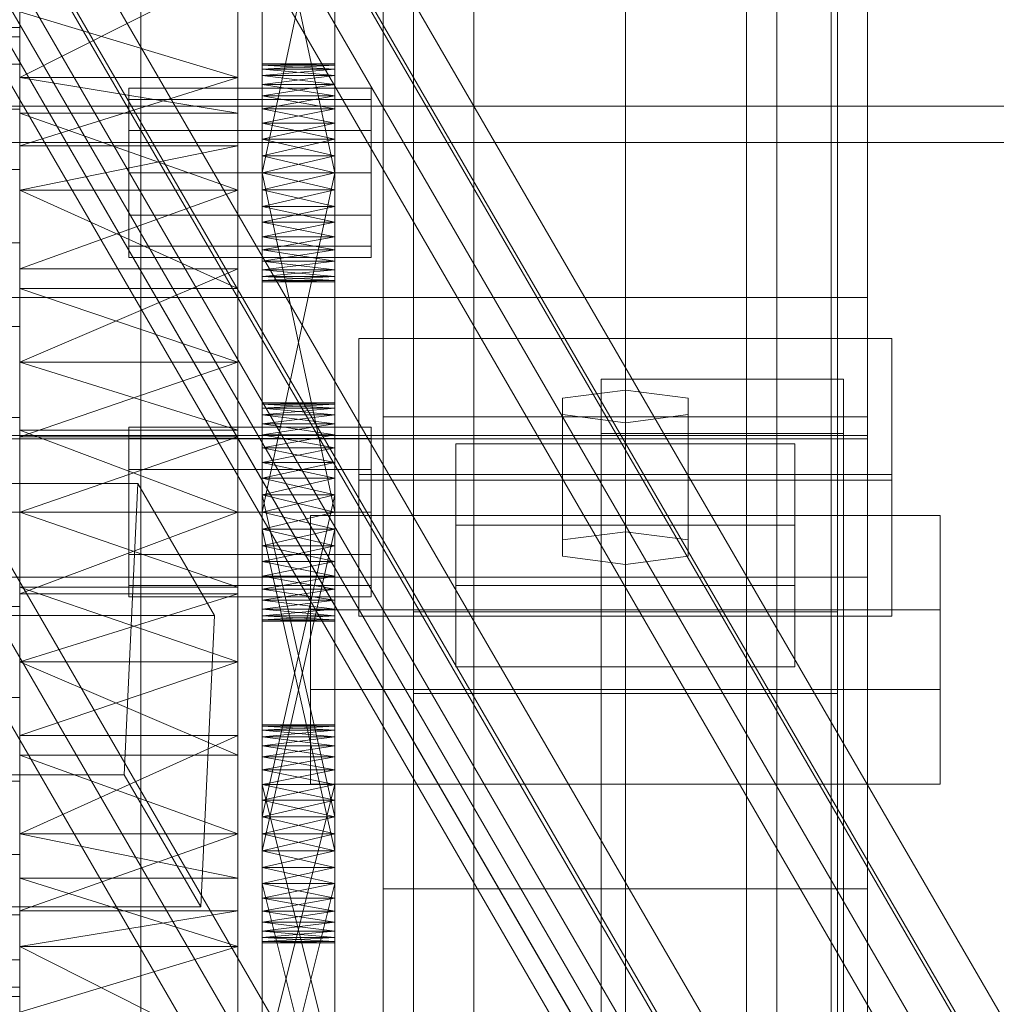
# Model space of a CAD drawing. Header units: millimetres. Extents: x -2233 to 61924, y -68080 to 6847.
# Tile 331 of 656: x 1430 to 1511, y -34674 to -34593. Entities that reach past the tile are written whole.
import ezdxf

# ---------------------------------------------------------------- set-up
doc = ezdxf.new("R2010")
doc.units = ezdxf.units.MM
for name, color, linetype, lineweight in [('COTAS_P', 1, 'Continuous', 0), ('frontal_C03', 7, 'Continuous', 0), ('frontal_C10', 7, 'Continuous', 0), ('frontal_secador', 7, 'Continuous', 0)]:
    doc.layers.add(name, color=color, linetype=linetype, lineweight=lineweight)
doc.dimstyles.new('R19_100', dxfattribs={"dimtxt": 250, "dimasz": 150, "dimexe": 150, "dimexo": 80, "dimgap": 100, "dimtad": 1, "dimtih": 1, "dimtoh": 1, "dimdsep": 46, "dimcen": 0.09, "dimadec": 0, "dimazin": 0, "dimtfac": 1, "dimtdec": 4, "dimtofl": 0, "dimtmove": 0, "dimatfit": 3, "dimfxl": 1, "dimtolj": 1, "dimtzin": 0, "dimarcsym": 0})

# ---------------------------------------------------------------- blocks, each defined once
blk = doc.blocks.new('DIM_R27_48')
at = {"layer": 'COTAS_P'}
for p, q in [((-1750, -34600), (-1600, -34555)), ((2600, -34600), (2450, -34555)), ((-1750, -35500), (-1750, -34600)), ((-1750, -34600), (2600, -34600)), ((-1750, -34600), (-1600, -34645)), ((2600, -34600), (2450, -34645)), ((2600, -35500), (2600, -34600))]:
    blk.add_line(p, q, dxfattribs=at)
blk.add_text('4350 P', height=250, dxfattribs=at).set_placement((425, -34500))
blk = doc.blocks.new('DIM_R27_50')
at = {"layer": 'COTAS_P'}
for p, q in [((1705.784, -34504.945), (1551.897, -34475.895)), ((-194.216, -34704.945), (1705.784, -34504.945)), ((1705.784, -34504.945), (1561.319, -34565.401)), ((1800, -35400), (1705.784, -34504.945)), ((-194.216, -34704.945), (-49.751, -34644.49)), ((-100, -35600), (-194.216, -34704.945)), ((-194.216, -34704.945), (-40.33, -34733.995))]:
    blk.add_line(p, q, dxfattribs=at)
blk.add_text('1910.5 P', height=250, rotation=6.00901, dxfattribs=at).set_placement((745.315, -34505.495))

msp = doc.modelspace()

# ---------------------------------------------------------------- linework, layer by layer
at = {"layer": 'frontal_C03'}
for p, q in [((1500, -32314.944), (1500, -34875.113)), ((1500, -34879.011), (1500, -32318.841)), ((1490, -35975), (1490, -32996.942)), ((1497, -35975), (1497, -32996.942)), ((1490, -35975), (1490, -33266.434)), ((1497, -35975), (1497, -33266.434)), ((1490, -35975), (1490, -33805.417)), ((1497, -35975), (1497, -33805.417)), ((1460, -34625.634), (1460, -34356.142)), ((1500, -34356.142), (1500, -34625.634)), ((1467.5, -34957.413), (1467.5, -34362.453)), ((1492.5, -34362.453), (1492.5, -34957.413)), ((1462.5, -34697.731), (1462.5, -34372.263)), ((1497.5, -34372.263), (1497.5, -34697.731)), ((1462.5, -34704.469), (1462.5, -34379)), ((1497.5, -34704.469), (1497.5, -34379)), ((1467.5, -34983.77), (1467.5, -34388.81)), ((1492.5, -34983.77), (1492.5, -34388.81)), ((1460, -34664.612), (1460, -34395.121)), ((1500, -34664.612), (1500, -34395.121)), ((1460, -34676.738), (1460, -34407.247)), ((1500, -34407.247), (1500, -34676.738)), ((1490, -35975), (1490, -34411.773)), ((1497, -35975), (1497, -34411.773)), ((1460, -34725.461), (1460, -34455.97)), ((1500, -34725.461), (1500, -34455.97)), ((1440, -34813.291), (1440, -34466.384)), ((1480, -34466.384), (1480, -34813.291)), ((1440, -34475.367), (1440, -34822.274)), ((1480, -34822.274), (1480, -34475.367)), ((-1500, -34615.78), (1500, -34615.78)), ((1500, -34615.78), (1500, -34627.188)), ((1500, -34615.78), (1500, -34627.473)), ((1458, -34630.396), (1458, -34619.168)), ((1458, -34619.168), (1502, -34619.168)), ((1458, -34630.861), (1458, -34619.168)), ((1502, -34619.168), (1502, -34630.396)), ((1502, -34619.168), (1502, -34630.861)), ((1478, -34627.028), (1478, -34622.536)), ((1478, -34622.536), (1498, -34622.536)), ((1478, -34683.342), (1478, -34622.536)), ((1498, -34622.536), (1498, -34627.028)), ((1498, -34622.536), (1498, -34683.342)), ((1480, -34623.435), (1474.804, -34624.108)), ((1474.804, -34624.108), (1474.804, -34625.456)), ((1474.804, -34635.802), (1474.804, -34624.108)), ((1485.196, -34624.108), (1480, -34623.435)), ((1480, -34635.128), (1480, -34623.435)), ((1485.196, -34625.456), (1485.196, -34624.108)), ((1485.196, -34635.802), (1485.196, -34624.108)), ((1500, -34625.634), (1460, -34625.634)), ((1460, -34625.634), (1460, -34664.612)), ((1460, -34895.125), (1460, -34625.634)), ((1474.804, -34625.456), (1480, -34626.129)), ((1474.804, -34637.149), (1474.804, -34625.456)), ((1480, -34626.129), (1485.196, -34625.456)), ((1485.196, -34637.149), (1485.196, -34625.456)), ((1500, -34664.612), (1500, -34625.634)), ((1500, -34625.634), (1500, -34895.125)), ((1480, -34626.129), (1480, -34637.823)), ((1500, -34627.188), (-1500, -34627.188)), ((1498, -34627.028), (1478, -34627.028)), ((1478, -34627.028), (1478, -34687.834)), ((1498, -34687.834), (1498, -34627.028)), ((1500, -34638.882), (1500, -34627.188)), ((1500, -34627.473), (-1500, -34627.473)), ((1466, -34634.597), (1466, -34627.86)), ((1466, -34627.86), (1494, -34627.86)), ((1466, -34639.554), (1466, -34627.86)), ((1494, -34627.86), (1494, -34634.597)), ((1494, -34627.86), (1494, -34639.554)), ((1500, -34638.882), (1500, -34627.473)), ((1502, -34630.396), (1458, -34630.396)), ((1458, -34630.396), (1458, -34642.09)), ((1502, -34642.09), (1502, -34630.396)), ((1502, -34630.861), (1458, -34630.861)), ((1458, -34630.861), (1458, -34642.09)), ((1502, -34642.09), (1502, -34630.861)), ((1454, -34648.16), (1454, -34633.787)), ((1454, -34633.787), (1506, -34633.787)), ((1454, -34641.583), (1454, -34633.787)), ((1506, -34633.787), (1506, -34648.16)), ((1506, -34633.787), (1506, -34641.583)), ((1494, -34634.597), (1466, -34634.597)), ((1466, -34634.597), (1466, -34646.291)), ((1494, -34646.291), (1494, -34634.597)), ((1474.804, -34635.802), (1480, -34635.128)), ((1480, -34635.128), (1485.196, -34635.802)), ((1474.804, -34637.149), (1474.804, -34635.802)), ((1485.196, -34635.802), (1485.196, -34637.149)), ((1480, -34637.823), (1474.804, -34637.149)), ((1485.196, -34637.149), (1480, -34637.823)), ((-1500, -34638.882), (1500, -34638.882)), ((1494, -34639.554), (1466, -34639.554)), ((1466, -34639.554), (1466, -34646.291)), ((1494, -34646.291), (1494, -34639.554)), ((1506, -34641.583), (1454, -34641.583)), ((1454, -34641.583), (1454, -34655.955)), ((1462.5, -34648.492), (1462.5, -34641.754)), ((1462.5, -34641.754), (1497.5, -34641.754)), ((1462.5, -34967.223), (1462.5, -34641.754)), ((1497.5, -34641.754), (1497.5, -34648.492)), ((1497.5, -34641.754), (1497.5, -34967.223)), ((1506, -34655.955), (1506, -34641.583)), ((1458, -34642.09), (1502, -34642.09)), ((1466, -34646.291), (1494, -34646.291)), ((1506, -34648.16), (1454, -34648.16)), ((1454, -34648.16), (1454, -34655.955)), ((1497.5, -34648.492), (1462.5, -34648.492)), ((1462.5, -34973.96), (1462.5, -34648.492)), ((1497.5, -34973.96), (1497.5, -34648.492)), ((1506, -34655.955), (1506, -34648.16)), ((1454, -34655.955), (1506, -34655.955)), ((1460, -34664.612), (1500, -34664.612)), ((1460, -34934.104), (1460, -34664.612)), ((1500, -34934.104), (1500, -34664.612))]:
    msp.add_line(p, q, dxfattribs=at)
at = {"layer": 'frontal_C10'}
for p, q in [((663.367, -33231.698), (2094.387, -35698.973)), ((2097.346, -35698.973), (666.326, -33231.698)), ((2100.335, -35749.009), (650.335, -33249.009)), ((650.201, -33251.895), (2100.201, -35751.895)), ((2092.818, -35732.647), (661.798, -33265.371)), ((664.757, -33265.371), (2095.777, -35732.647)), ((2089.129, -35732.806), (661.272, -33270.984)), ((661.138, -33273.871), (2088.994, -35735.692)), ((685.579, -33294.38), (2157.723, -35832.559)), ((706.294, -33294.38), (2178.437, -35832.559)), ((2182.383, -35832.559), (710.239, -33294.38)), ((2157.454, -35838.331), (685.31, -33300.153)), ((709.97, -33300.153), (2182.114, -35838.331)), ((2177.9, -35928.768), (705.756, -33390.59)), ((2173.685, -35934.541), (701.541, -33396.363)), ((705.487, -33396.363), (2177.631, -35934.541)), ((1439.74, -34631.135), (995.863, -34631.135)), ((1438.62, -34655.187), (1439.74, -34631.135)), ((1446.067, -34642.043), (1439.74, -34631.135)), ((1002.19, -34642.043), (1446.067, -34642.043)), ((1446.067, -34642.043), (1444.946, -34666.095)), ((994.742, -34655.187), (1438.62, -34655.187)), ((1438.62, -34655.187), (1444.946, -34666.095)), ((1444.946, -34666.095), (1001.069, -34666.095))]:
    msp.add_line(p, q, dxfattribs=at)
at = {"layer": 'frontal_secador'}
for p, q in [((1430, -34563.11), (1430, -34597.635)), ((1430, -34563.11), (1430, -34645.858)), ((1448, -34597.635), (1448, -34563.11)), ((1448, -34645.858), (1448, -34563.11)), ((1450, -34608.281), (1450, -34569.481)), ((1456, -34569.481), (1456, -34608.281)), ((1450, -34571.136), (1450, -34608.281)), ((1456, -34608.281), (1456, -34571.136)), ((1450, -34608.281), (1450, -34573.414)), ((1456, -34573.414), (1456, -34608.281)), ((1450, -34605.5), (1450, -34576.092)), ((1450, -34608.281), (1450, -34576.092)), ((1456, -34576.092), (1456, -34605.5)), ((1456, -34576.092), (1456, -34608.281)), ((1430, -34577.639), (1430, -34597.635)), ((1430, -34621.142), (1430, -34577.639)), ((1430, -34669.365), (1430, -34577.639)), ((1430, -34577.639), (1430, -34645.858)), ((1430, -34711.527), (1430, -34577.639)), ((1448, -34597.635), (1448, -34577.639)), ((1448, -34577.639), (1448, -34621.142)), ((1448, -34577.639), (1448, -34669.365)), ((1448, -34645.858), (1448, -34577.639)), ((1448, -34577.639), (1448, -34711.527)), ((1450, -34577.5), (1450, -34605.5)), ((1456, -34605.5), (1450, -34577.5)), ((1456, -34577.5), (1450, -34605.5)), ((1456, -34605.5), (1456, -34577.5)), ((1430, -34597.635), (1430, -34582.194)), ((1448, -34582.194), (1448, -34597.635)), ((1430, -34588.565), (1430, -34597.635)), ((1448, -34588.565), (1430, -34597.635)), ((1448, -34597.635), (1448, -34588.565)), ((1430, -34597.635), (1430, -34592.223)), ((1448, -34597.635), (1430, -34592.223)), ((1448, -34592.223), (1448, -34597.635)), ((1430, -34593.5), (1325, -34593.5)), ((1430, -34594.269), (1430, -34593.5)), ((1430, -34594.269), (1325, -34594.269)), ((1430, -34596.545), (1430, -34594.269)), ((1450, -34596.611), (1450, -34596.5)), ((1456, -34596.611), (1450, -34596.5)), ((1456, -34596.5), (1450, -34596.5)), ((1456, -34596.5), (1450, -34596.611)), ((1456, -34596.611), (1456, -34596.5)), ((1430, -34596.545), (1325, -34596.545)), ((1430, -34600.241), (1430, -34596.545)), ((1450, -34596.611), (1450, -34597.481)), ((1450, -34596.941), (1450, -34596.611)), ((1450, -34596.611), (1450, -34599.136)), ((1456, -34596.941), (1450, -34596.611)), ((1456, -34596.611), (1450, -34596.611)), ((1456, -34596.611), (1450, -34596.941)), ((1450, -34597.481), (1450, -34596.941)), ((1456, -34597.481), (1450, -34596.941)), ((1456, -34596.941), (1450, -34596.941)), ((1456, -34596.941), (1450, -34597.481)), ((1456, -34597.481), (1456, -34596.611)), ((1456, -34596.611), (1456, -34596.941)), ((1456, -34599.136), (1456, -34596.611)), ((1456, -34596.941), (1456, -34597.481)), ((1430, -34597.635), (1430, -34615.058)), ((1430, -34600.589), (1430, -34597.635)), ((1430, -34597.635), (1430, -34621.142)), ((1430, -34597.635), (1430, -34603.268)), ((1430, -34597.635), (1430, -34645.858)), ((1448, -34600.589), (1430, -34597.635)), ((1448, -34597.635), (1430, -34597.635)), ((1448, -34597.635), (1430, -34603.268)), ((1448, -34615.058), (1448, -34597.635)), ((1448, -34597.635), (1448, -34600.589)), ((1448, -34621.142), (1448, -34597.635)), ((1448, -34603.268), (1448, -34597.635)), ((1448, -34645.858), (1448, -34597.635)), ((1450, -34597.481), (1450, -34599.136)), ((1450, -34598.219), (1450, -34597.481)), ((1450, -34601.414), (1450, -34597.481)), ((1450, -34636.281), (1450, -34597.481)), ((1456, -34598.219), (1450, -34597.481)), ((1456, -34597.481), (1450, -34597.481)), ((1456, -34597.481), (1450, -34598.219)), ((1456, -34599.136), (1456, -34597.481)), ((1456, -34597.481), (1456, -34598.219)), ((1456, -34597.481), (1456, -34601.414)), ((1456, -34597.481), (1456, -34636.281)), ((1439, -34599.438), (1439, -34598.5)), ((1459, -34598.5), (1439, -34598.5)), ((1450, -34599.136), (1450, -34598.219)), ((1456, -34599.136), (1450, -34598.219)), ((1456, -34598.219), (1450, -34598.219)), ((1456, -34598.219), (1450, -34599.136)), ((1456, -34598.219), (1456, -34599.136)), ((1459, -34599.438), (1459, -34598.5)), ((1439, -34602), (1439, -34599.438)), ((1459, -34599.438), (1439, -34599.438)), ((1450, -34599.136), (1450, -34601.414)), ((1450, -34600.21), (1450, -34599.136)), ((1450, -34599.136), (1450, -34604.092)), ((1450, -34599.136), (1450, -34636.281)), ((1456, -34600.21), (1450, -34599.136)), ((1456, -34599.136), (1450, -34599.136)), ((1456, -34599.136), (1450, -34600.21)), ((1456, -34601.414), (1456, -34599.136)), ((1456, -34599.136), (1456, -34600.21)), ((1456, -34604.092), (1456, -34599.136)), ((1456, -34636.281), (1456, -34599.136)), ((1459, -34602), (1459, -34599.438)), ((1430, -34600.241), (1325, -34600.241)), ((1400, -34600), (1790, -34600)), ((1430, -34605.216), (1430, -34600.241)), ((1450, -34601.414), (1450, -34600.21)), ((1456, -34601.414), (1450, -34600.21)), ((1456, -34600.21), (1450, -34600.21)), ((1456, -34600.21), (1450, -34601.414)), ((1456, -34600.21), (1456, -34601.414)), ((1430, -34600.589), (1430, -34615.058)), ((1430, -34606.925), (1430, -34600.589)), ((1448, -34606.925), (1430, -34600.589)), ((1448, -34600.589), (1430, -34600.589)), ((1448, -34615.058), (1448, -34600.589)), ((1448, -34600.589), (1448, -34606.925)), ((1439, -34605.5), (1439, -34602)), ((1459, -34602), (1439, -34602)), ((1450, -34601.414), (1450, -34604.092)), ((1450, -34602.719), (1450, -34601.414)), ((1450, -34636.281), (1450, -34601.414)), ((1456, -34602.719), (1450, -34601.414)), ((1456, -34601.414), (1450, -34601.414)), ((1456, -34601.414), (1450, -34602.719)), ((1456, -34604.092), (1456, -34601.414)), ((1456, -34601.414), (1456, -34602.719)), ((1456, -34601.414), (1456, -34636.281)), ((1459, -34605.5), (1459, -34602)), ((1400, -34603), (1790, -34603)), ((1450, -34604.092), (1450, -34602.719)), ((1456, -34604.092), (1450, -34602.719)), ((1456, -34602.719), (1450, -34602.719)), ((1456, -34602.719), (1450, -34604.092)), ((1456, -34602.719), (1456, -34604.092)), ((1430, -34613.424), (1430, -34603.268)), ((1430, -34603.268), (1430, -34606.925)), ((1430, -34621.142), (1430, -34603.268)), ((1448, -34603.268), (1430, -34603.268)), ((1448, -34603.268), (1430, -34606.925)), ((1448, -34603.268), (1448, -34613.424)), ((1448, -34606.925), (1448, -34603.268)), ((1448, -34603.268), (1448, -34621.142)), ((1450, -34633.5), (1450, -34604.092)), ((1450, -34604.092), (1450, -34605.5)), ((1450, -34636.281), (1450, -34604.092)), ((1456, -34605.5), (1450, -34604.092)), ((1456, -34604.092), (1450, -34604.092)), ((1456, -34604.092), (1450, -34605.5)), ((1456, -34604.092), (1456, -34633.5)), ((1456, -34605.5), (1456, -34604.092)), ((1456, -34604.092), (1456, -34636.281)), ((1430, -34605.216), (1325, -34605.216)), ((1430, -34611.277), (1430, -34605.216)), ((1439, -34605.5), (1439, -34609)), ((1439, -34605.5), (1459, -34605.5)), ((1450, -34605.5), (1450, -34633.5)), ((1456, -34633.5), (1450, -34605.5)), ((1456, -34605.5), (1450, -34605.5)), ((1456, -34605.5), (1450, -34633.5)), ((1450, -34608.281), (1450, -34605.5)), ((1450, -34605.5), (1450, -34606.908)), ((1456, -34605.5), (1450, -34606.908)), ((1456, -34606.908), (1450, -34605.5)), ((1456, -34633.5), (1456, -34605.5)), ((1456, -34605.5), (1456, -34608.281)), ((1456, -34606.908), (1456, -34605.5)), ((1459, -34609), (1459, -34605.5)), ((1430, -34615.058), (1430, -34606.925)), ((1430, -34606.925), (1430, -34613.424)), ((1448, -34615.058), (1430, -34606.925)), ((1448, -34606.925), (1430, -34606.925)), ((1448, -34606.925), (1430, -34613.424)), ((1448, -34606.925), (1448, -34615.058)), ((1448, -34613.424), (1448, -34606.925)), ((1450, -34606.908), (1450, -34608.281)), ((1456, -34606.908), (1450, -34606.908)), ((1456, -34606.908), (1450, -34608.281)), ((1456, -34608.281), (1450, -34606.908)), ((1456, -34608.281), (1456, -34606.908)), ((1450, -34610.79), (1450, -34608.281)), ((1450, -34608.281), (1450, -34609.586)), ((1450, -34612.781), (1450, -34608.281)), ((1450, -34614.5), (1450, -34608.281)), ((1456, -34608.281), (1450, -34608.281)), ((1456, -34608.281), (1450, -34609.586)), ((1456, -34609.586), (1450, -34608.281)), ((1456, -34608.281), (1456, -34610.79)), ((1456, -34609.586), (1456, -34608.281)), ((1456, -34608.281), (1456, -34612.781)), ((1456, -34608.281), (1456, -34614.5)), ((1439, -34609), (1439, -34611.562)), ((1459, -34609), (1439, -34609)), ((1459, -34609), (1459, -34611.562)), ((1450, -34609.586), (1450, -34610.79)), ((1456, -34609.586), (1450, -34609.586)), ((1456, -34609.586), (1450, -34610.79)), ((1456, -34610.79), (1450, -34609.586)), ((1456, -34610.79), (1456, -34609.586)), ((1450, -34612.781), (1450, -34610.79)), ((1450, -34610.79), (1450, -34611.864)), ((1456, -34610.79), (1450, -34610.79)), ((1456, -34610.79), (1450, -34611.864)), ((1456, -34611.864), (1450, -34610.79)), ((1456, -34610.79), (1456, -34612.781)), ((1456, -34611.864), (1456, -34610.79)), ((1430, -34611.277), (1325, -34611.277)), ((1430, -34618.193), (1430, -34611.277)), ((1439, -34611.562), (1439, -34612.5)), ((1459, -34611.562), (1439, -34611.562)), ((1450, -34611.864), (1450, -34612.781)), ((1456, -34611.864), (1450, -34611.864)), ((1456, -34611.864), (1450, -34612.781)), ((1456, -34612.781), (1450, -34611.864)), ((1456, -34612.781), (1456, -34611.864)), ((1459, -34611.562), (1459, -34612.5)), ((1459, -34612.5), (1439, -34612.5)), ((1430, -34613.424), (1430, -34621.142)), ((1448, -34613.424), (1430, -34613.424)), ((1448, -34613.424), (1430, -34621.142)), ((1448, -34621.142), (1448, -34613.424)), ((1450, -34614.059), (1450, -34612.781)), ((1450, -34612.781), (1450, -34613.519)), ((1450, -34614.5), (1450, -34612.781)), ((1456, -34612.781), (1450, -34612.781)), ((1456, -34612.781), (1450, -34613.519)), ((1456, -34613.519), (1450, -34612.781)), ((1450, -34613.519), (1450, -34614.059)), ((1456, -34613.519), (1450, -34613.519)), ((1456, -34613.519), (1450, -34614.059)), ((1456, -34614.059), (1450, -34613.519)), ((1456, -34612.781), (1456, -34614.059)), ((1456, -34613.519), (1456, -34612.781)), ((1456, -34612.781), (1456, -34614.5)), ((1456, -34614.059), (1456, -34613.519)), ((1450, -34614.5), (1450, -34614.059)), ((1450, -34614.059), (1450, -34614.389)), ((1456, -34614.059), (1450, -34614.059)), ((1456, -34614.059), (1450, -34614.389)), ((1456, -34614.389), (1450, -34614.059)), ((1450, -34614.389), (1450, -34614.5)), ((1456, -34614.389), (1450, -34614.389)), ((1456, -34614.389), (1450, -34614.5)), ((1456, -34614.5), (1450, -34614.389)), ((1456, -34614.059), (1456, -34614.5)), ((1456, -34614.389), (1456, -34614.059)), ((1456, -34614.5), (1456, -34614.389)), ((1430, -34621.142), (1430, -34615.058)), ((1448, -34621.142), (1430, -34615.058)), ((1448, -34615.058), (1430, -34615.058)), ((1448, -34615.058), (1448, -34621.142)), ((1456, -34614.5), (1450, -34614.5)), ((1430, -34618.193), (1325, -34618.193)), ((1430, -34625.696), (1430, -34618.193)), ((1430, -34621.142), (1430, -34639.698)), ((1430, -34626.753), (1430, -34621.142)), ((1430, -34621.142), (1430, -34645.858)), ((1430, -34621.142), (1430, -34627.302)), ((1430, -34669.365), (1430, -34621.142)), ((1448, -34626.753), (1430, -34621.142)), ((1448, -34621.142), (1430, -34621.142)), ((1448, -34621.142), (1430, -34627.302)), ((1448, -34639.698), (1448, -34621.142)), ((1448, -34621.142), (1448, -34626.753)), ((1448, -34645.858), (1448, -34621.142)), ((1448, -34627.302), (1448, -34621.142)), ((1448, -34621.142), (1448, -34669.365)), ((1450, -34624.611), (1450, -34624.5)), ((1456, -34624.611), (1450, -34624.5)), ((1456, -34624.5), (1450, -34624.5)), ((1456, -34624.5), (1450, -34624.611)), ((1450, -34624.5), (1450, -34624.941)), ((1450, -34624.5), (1450, -34626.219)), ((1450, -34624.611), (1450, -34625.481)), ((1450, -34624.941), (1450, -34624.611)), ((1450, -34624.611), (1450, -34627.136)), ((1450, -34624.611), (1450, -34632.092)), ((1450, -34629.414), (1450, -34624.611)), ((1456, -34624.941), (1450, -34624.611)), ((1456, -34624.611), (1450, -34624.611)), ((1456, -34624.611), (1450, -34624.941)), ((1450, -34625.481), (1450, -34624.941)), ((1456, -34625.481), (1450, -34624.941)), ((1456, -34624.941), (1450, -34624.941)), ((1456, -34624.941), (1450, -34625.481)), ((1450, -34624.941), (1450, -34626.219)), ((1456, -34624.611), (1456, -34624.5)), ((1456, -34624.941), (1456, -34624.5)), ((1456, -34626.219), (1456, -34624.5)), ((1456, -34625.481), (1456, -34624.611)), ((1456, -34624.611), (1456, -34624.941)), ((1456, -34627.136), (1456, -34624.611)), ((1456, -34632.092), (1456, -34624.611)), ((1456, -34624.611), (1456, -34629.414)), ((1456, -34624.941), (1456, -34625.481)), ((1456, -34626.219), (1456, -34624.941)), ((1430, -34625.696), (1325, -34625.696)), ((1430, -34633.5), (1430, -34625.696)), ((1450, -34625.481), (1450, -34627.136)), ((1450, -34626.219), (1450, -34625.481)), ((1450, -34629.414), (1450, -34625.481)), ((1456, -34626.219), (1450, -34625.481)), ((1456, -34625.481), (1450, -34625.481)), ((1456, -34625.481), (1450, -34626.219)), ((1456, -34627.136), (1456, -34625.481)), ((1456, -34625.481), (1456, -34626.219)), ((1456, -34625.481), (1456, -34629.414)), ((1439, -34627.438), (1439, -34626.5)), ((1459, -34626.5), (1439, -34626.5)), ((1450, -34627.136), (1450, -34626.219)), ((1456, -34627.136), (1450, -34626.219)), ((1456, -34626.219), (1450, -34626.219)), ((1456, -34626.219), (1450, -34627.136)), ((1450, -34626.219), (1450, -34628.21)), ((1450, -34626.219), (1450, -34630.719)), ((1450, -34626.219), (1450, -34661.483)), ((1450, -34664.161), (1450, -34626.219)), ((1456, -34626.219), (1456, -34627.136)), ((1456, -34628.21), (1456, -34626.219)), ((1456, -34630.719), (1456, -34626.219)), ((1456, -34661.483), (1456, -34626.219)), ((1456, -34626.219), (1456, -34664.161)), ((1459, -34627.438), (1459, -34626.5)), ((1430, -34626.753), (1430, -34639.698)), ((1430, -34633.5), (1430, -34626.753)), ((1448, -34633.5), (1430, -34626.753)), ((1448, -34626.753), (1430, -34626.753)), ((1430, -34640.247), (1430, -34627.302)), ((1430, -34627.302), (1430, -34633.5)), ((1430, -34645.858), (1430, -34627.302)), ((1448, -34627.302), (1430, -34627.302)), ((1448, -34627.302), (1430, -34633.5)), ((1448, -34639.698), (1448, -34626.753)), ((1448, -34626.753), (1448, -34633.5)), ((1448, -34627.302), (1448, -34640.247)), ((1448, -34633.5), (1448, -34627.302)), ((1448, -34627.302), (1448, -34645.858)), ((1450, -34627.136), (1450, -34629.414)), ((1450, -34628.21), (1450, -34627.136)), ((1450, -34627.136), (1450, -34632.092)), ((1456, -34628.21), (1450, -34627.136)), ((1456, -34627.136), (1450, -34627.136)), ((1456, -34627.136), (1450, -34628.21)), ((1456, -34629.414), (1456, -34627.136)), ((1456, -34627.136), (1456, -34628.21)), ((1456, -34632.092), (1456, -34627.136)), ((1439, -34630), (1439, -34627.438)), ((1459, -34627.438), (1439, -34627.438)), ((1450, -34629.414), (1450, -34628.21)), ((1456, -34629.414), (1450, -34628.21)), ((1456, -34628.21), (1450, -34628.21)), ((1456, -34628.21), (1450, -34629.414)), ((1450, -34628.21), (1450, -34630.719)), ((1456, -34628.21), (1456, -34629.414)), ((1456, -34630.719), (1456, -34628.21)), ((1459, -34630), (1459, -34627.438)), ((1450, -34629.414), (1450, -34632.092)), ((1450, -34630.719), (1450, -34629.414)), ((1450, -34660.075), (1450, -34629.414)), ((1450, -34665.365), (1450, -34629.414)), ((1450, -34668.635), (1450, -34629.414)), ((1456, -34630.719), (1450, -34629.414)), ((1456, -34629.414), (1450, -34629.414)), ((1456, -34629.414), (1450, -34630.719)), ((1456, -34632.092), (1456, -34629.414)), ((1456, -34629.414), (1456, -34630.719)), ((1456, -34629.414), (1456, -34660.075)), ((1456, -34629.414), (1456, -34665.365)), ((1456, -34629.414), (1456, -34668.635)), ((1439, -34633.5), (1439, -34630)), ((1459, -34630), (1439, -34630)), ((1459, -34633.5), (1459, -34630)), ((1450, -34632.092), (1450, -34630.719)), ((1456, -34632.092), (1450, -34630.719)), ((1456, -34630.719), (1450, -34630.719)), ((1456, -34630.719), (1450, -34632.092)), ((1450, -34630.719), (1450, -34658.668)), ((1450, -34633.5), (1450, -34630.719)), ((1450, -34630.719), (1450, -34661.483)), ((1450, -34664.161), (1450, -34630.719)), ((1456, -34630.719), (1456, -34632.092)), ((1456, -34658.668), (1456, -34630.719)), ((1456, -34630.719), (1456, -34633.5)), ((1456, -34661.483), (1456, -34630.719)), ((1456, -34630.719), (1456, -34664.161)), ((1450, -34632.092), (1450, -34634.908)), ((1450, -34633.5), (1450, -34632.092)), ((1450, -34660.075), (1450, -34632.092)), ((1450, -34632.092), (1450, -34658.668)), ((1450, -34632.092), (1450, -34662.857)), ((1450, -34632.092), (1450, -34665.365)), ((1450, -34632.092), (1450, -34668.635)), ((1456, -34633.5), (1450, -34632.092)), ((1456, -34632.092), (1450, -34632.092)), ((1456, -34632.092), (1450, -34658.668)), ((1456, -34658.668), (1450, -34632.092)), ((1456, -34632.092), (1450, -34633.5)), ((1456, -34634.908), (1456, -34632.092)), ((1456, -34632.092), (1456, -34633.5)), ((1456, -34632.092), (1456, -34660.075)), ((1456, -34658.668), (1456, -34632.092)), ((1456, -34662.857), (1456, -34632.092)), ((1456, -34665.365), (1456, -34632.092)), ((1456, -34668.635), (1456, -34632.092)), ((1325, -34633.5), (1430, -34633.5)), ((1430, -34641.304), (1430, -34633.5)), ((1430, -34639.698), (1430, -34633.5)), ((1430, -34633.5), (1430, -34640.247)), ((1430, -34633.5), (1448, -34633.5)), ((1448, -34633.5), (1430, -34640.247)), ((1448, -34639.698), (1430, -34633.5)), ((1439, -34633.5), (1439, -34637)), ((1439, -34633.5), (1459, -34633.5)), ((1448, -34633.5), (1448, -34639.698)), ((1448, -34640.247), (1448, -34633.5)), ((1450, -34636.281), (1450, -34633.5)), ((1450, -34633.5), (1450, -34634.908)), ((1450, -34633.5), (1456, -34633.5)), ((1456, -34633.5), (1450, -34634.908)), ((1456, -34634.908), (1450, -34633.5)), ((1450, -34661.483), (1450, -34633.5)), ((1450, -34664.161), (1450, -34633.5)), ((1456, -34633.5), (1456, -34636.281)), ((1456, -34634.908), (1456, -34633.5)), ((1456, -34633.5), (1456, -34661.483)), ((1456, -34633.5), (1456, -34664.161)), ((1459, -34637), (1459, -34633.5)), ((1450, -34634.908), (1450, -34636.281)), ((1456, -34634.908), (1450, -34634.908)), ((1456, -34634.908), (1450, -34636.281)), ((1456, -34636.281), (1450, -34634.908)), ((1450, -34634.908), (1450, -34662.857)), ((1450, -34661.483), (1450, -34634.908)), ((1456, -34661.483), (1450, -34634.908)), ((1456, -34634.908), (1450, -34661.483)), ((1456, -34636.281), (1456, -34634.908)), ((1456, -34662.857), (1456, -34634.908)), ((1456, -34634.908), (1456, -34661.483)), ((1450, -34638.79), (1450, -34636.281)), ((1450, -34636.281), (1450, -34637.586)), ((1450, -34640.781), (1450, -34636.281)), ((1450, -34642.5), (1450, -34636.281)), ((1456, -34636.281), (1450, -34636.281)), ((1456, -34636.281), (1450, -34637.586)), ((1456, -34637.586), (1450, -34636.281)), ((1456, -34636.281), (1456, -34638.79)), ((1456, -34637.586), (1456, -34636.281)), ((1456, -34636.281), (1456, -34640.781)), ((1456, -34636.281), (1456, -34642.5)), ((1439, -34637), (1439, -34639.562)), ((1459, -34637), (1439, -34637)), ((1459, -34637), (1459, -34639.562)), ((1450, -34637.586), (1450, -34638.79)), ((1456, -34637.586), (1450, -34637.586)), ((1456, -34637.586), (1450, -34638.79)), ((1456, -34638.79), (1450, -34637.586)), ((1456, -34638.79), (1456, -34637.586)), ((1439, -34639.562), (1439, -34640.5)), ((1459, -34639.562), (1439, -34639.562)), ((1450, -34640.781), (1450, -34638.79)), ((1450, -34638.79), (1450, -34639.864)), ((1456, -34638.79), (1450, -34638.79)), ((1456, -34638.79), (1450, -34639.864)), ((1456, -34639.864), (1450, -34638.79)), ((1456, -34638.79), (1456, -34640.781)), ((1456, -34639.864), (1456, -34638.79)), ((1459, -34639.562), (1459, -34640.5)), ((1430, -34645.858), (1430, -34639.698)), ((1448, -34645.858), (1430, -34639.698)), ((1448, -34639.698), (1430, -34639.698)), ((1430, -34640.247), (1430, -34645.858)), ((1448, -34640.247), (1430, -34640.247)), ((1448, -34640.247), (1430, -34645.858)), ((1448, -34639.698), (1448, -34645.858)), ((1448, -34645.858), (1448, -34640.247)), ((1450, -34639.864), (1450, -34640.781)), ((1456, -34639.864), (1450, -34639.864)), ((1456, -34639.864), (1450, -34640.781)), ((1456, -34640.781), (1450, -34639.864)), ((1456, -34640.781), (1456, -34639.864)), ((1459, -34640.5), (1439, -34640.5)), ((1450, -34642.059), (1450, -34640.781)), ((1450, -34640.781), (1450, -34641.519)), ((1450, -34642.5), (1450, -34640.781)), ((1456, -34640.781), (1450, -34640.781)), ((1456, -34640.781), (1450, -34641.519)), ((1456, -34641.519), (1450, -34640.781)), ((1456, -34640.781), (1456, -34642.059)), ((1456, -34641.519), (1456, -34640.781)), ((1456, -34640.781), (1456, -34642.5)), ((1430, -34641.304), (1325, -34641.304)), ((1430, -34641.304), (1430, -34648.807)), ((1450, -34641.519), (1450, -34642.059)), ((1456, -34641.519), (1450, -34641.519)), ((1456, -34641.519), (1450, -34642.059)), ((1456, -34642.059), (1450, -34641.519)), ((1456, -34642.059), (1456, -34641.519)), ((1450, -34642.5), (1450, -34642.059)), ((1450, -34642.059), (1450, -34642.389)), ((1456, -34642.059), (1450, -34642.059)), ((1456, -34642.059), (1450, -34642.389)), ((1456, -34642.389), (1450, -34642.059)), ((1450, -34642.389), (1450, -34642.5)), ((1456, -34642.389), (1450, -34642.389)), ((1456, -34642.389), (1450, -34642.5)), ((1456, -34642.5), (1450, -34642.389)), ((1456, -34642.5), (1450, -34642.5)), ((1456, -34642.059), (1456, -34642.5)), ((1456, -34642.389), (1456, -34642.059)), ((1456, -34642.5), (1456, -34642.389)), ((1430, -34645.858), (1430, -34663.732)), ((1430, -34653.576), (1430, -34645.858)), ((1430, -34669.365), (1430, -34645.858)), ((1430, -34645.858), (1430, -34651.942)), ((1430, -34645.858), (1430, -34689.361)), ((1430, -34645.858), (1430, -34711.527)), ((1448, -34645.858), (1430, -34645.858)), ((1448, -34645.858), (1430, -34651.942)), ((1448, -34653.576), (1430, -34645.858)), ((1448, -34663.732), (1448, -34645.858)), ((1448, -34645.858), (1448, -34653.576)), ((1448, -34645.858), (1448, -34669.365)), ((1448, -34651.942), (1448, -34645.858)), ((1448, -34689.361), (1448, -34645.858)), ((1448, -34711.527), (1448, -34645.858)), ((1430, -34648.807), (1325, -34648.807)), ((1430, -34648.807), (1430, -34655.723)), ((1450, -34651.186), (1450, -34651.075)), ((1456, -34651.186), (1450, -34651.075)), ((1456, -34651.075), (1450, -34651.075)), ((1456, -34651.075), (1450, -34651.186)), ((1450, -34651.075), (1450, -34651.516)), ((1450, -34651.186), (1450, -34652.056)), ((1450, -34651.516), (1450, -34651.186)), ((1450, -34653.712), (1450, -34651.186)), ((1456, -34651.516), (1450, -34651.186)), ((1456, -34651.186), (1450, -34651.186)), ((1456, -34651.186), (1450, -34651.516)), ((1450, -34652.056), (1450, -34651.516)), ((1456, -34652.056), (1450, -34651.516)), ((1456, -34651.516), (1450, -34651.516)), ((1456, -34651.516), (1450, -34652.056)), ((1450, -34651.516), (1450, -34652.794)), ((1450, -34651.516), (1450, -34654.785)), ((1450, -34651.516), (1450, -34682.642)), ((1456, -34651.186), (1456, -34651.075)), ((1456, -34651.516), (1456, -34651.075)), ((1456, -34652.056), (1456, -34651.186)), ((1456, -34651.186), (1456, -34651.516)), ((1456, -34651.186), (1456, -34653.712)), ((1456, -34651.516), (1456, -34652.056)), ((1456, -34652.794), (1456, -34651.516)), ((1456, -34654.785), (1456, -34651.516)), ((1456, -34682.642), (1456, -34651.516)), ((1430, -34666.411), (1430, -34651.942)), ((1430, -34651.942), (1430, -34660.075)), ((1430, -34669.365), (1430, -34651.942)), ((1448, -34651.942), (1430, -34651.942)), ((1448, -34651.942), (1430, -34660.075)), ((1448, -34651.942), (1448, -34666.411)), ((1448, -34660.075), (1448, -34651.942)), ((1448, -34651.942), (1448, -34669.365)), ((1450, -34652.056), (1450, -34653.712)), ((1450, -34652.794), (1450, -34652.056)), ((1450, -34652.056), (1450, -34655.99)), ((1450, -34652.056), (1450, -34661.483)), ((1456, -34652.794), (1450, -34652.056)), ((1456, -34652.056), (1450, -34652.056)), ((1456, -34652.056), (1450, -34652.794)), ((1456, -34653.712), (1456, -34652.056)), ((1456, -34652.056), (1456, -34652.794)), ((1456, -34655.99), (1456, -34652.056)), ((1456, -34661.483), (1456, -34652.056)), ((1450, -34653.712), (1450, -34652.794)), ((1456, -34653.712), (1450, -34652.794)), ((1456, -34652.794), (1450, -34652.794)), ((1456, -34652.794), (1450, -34653.712)), ((1450, -34652.794), (1450, -34654.785)), ((1456, -34652.794), (1456, -34653.712)), ((1456, -34654.785), (1456, -34652.794)), ((1430, -34653.576), (1430, -34663.732)), ((1430, -34660.075), (1430, -34653.576)), ((1448, -34660.075), (1430, -34653.576)), ((1448, -34653.576), (1430, -34653.576)), ((1448, -34663.732), (1448, -34653.576)), ((1448, -34653.576), (1448, -34660.075)), ((1450, -34653.712), (1450, -34655.99)), ((1450, -34654.785), (1450, -34653.712)), ((1450, -34681.268), (1450, -34653.712)), ((1450, -34686.831), (1450, -34653.712)), ((1450, -34653.712), (1450, -34661.483)), ((1450, -34693.05), (1450, -34653.712)), ((1456, -34654.785), (1450, -34653.712)), ((1456, -34653.712), (1450, -34653.712)), ((1456, -34653.712), (1450, -34654.785)), ((1456, -34655.99), (1456, -34653.712)), ((1456, -34653.712), (1456, -34654.785)), ((1456, -34653.712), (1456, -34681.268)), ((1456, -34653.712), (1456, -34686.831)), ((1456, -34661.483), (1456, -34653.712)), ((1456, -34653.712), (1456, -34693.05)), ((1450, -34655.99), (1450, -34654.785)), ((1456, -34655.99), (1450, -34654.785)), ((1456, -34654.785), (1450, -34654.785)), ((1456, -34654.785), (1450, -34655.99)), ((1450, -34654.785), (1450, -34679.964)), ((1450, -34657.294), (1450, -34654.785)), ((1450, -34654.785), (1450, -34682.642)), ((1450, -34660.075), (1450, -34654.785)), ((1450, -34690.413), (1450, -34654.785)), ((1456, -34654.785), (1456, -34655.99)), ((1456, -34679.964), (1456, -34654.785)), ((1456, -34654.785), (1456, -34657.294)), ((1456, -34682.642), (1456, -34654.785)), ((1456, -34654.785), (1456, -34660.075)), ((1456, -34654.785), (1456, -34690.413)), ((1430, -34655.723), (1325, -34655.723)), ((1430, -34655.723), (1430, -34661.784)), ((1450, -34655.99), (1450, -34658.668)), ((1450, -34657.294), (1450, -34655.99)), ((1450, -34681.268), (1450, -34655.99)), ((1450, -34655.99), (1450, -34679.964)), ((1450, -34655.99), (1450, -34661.483)), ((1456, -34657.294), (1450, -34655.99)), ((1456, -34655.99), (1450, -34655.99)), ((1456, -34655.99), (1450, -34679.964)), ((1456, -34679.964), (1450, -34655.99)), ((1456, -34655.99), (1450, -34657.294)), ((1456, -34658.668), (1456, -34655.99)), ((1456, -34655.99), (1456, -34657.294)), ((1456, -34655.99), (1456, -34681.268)), ((1456, -34679.964), (1456, -34655.99)), ((1456, -34661.483), (1456, -34655.99)), ((1450, -34658.668), (1450, -34657.294)), ((1456, -34658.668), (1450, -34657.294)), ((1456, -34657.294), (1450, -34657.294)), ((1450, -34660.075), (1450, -34657.294)), ((1456, -34657.294), (1450, -34658.668)), ((1456, -34657.294), (1456, -34658.668)), ((1456, -34657.294), (1456, -34660.075)), ((1450, -34658.668), (1450, -34660.075)), ((1456, -34658.668), (1450, -34658.668)), ((1456, -34658.668), (1450, -34660.075)), ((1450, -34658.668), (1450, -34661.483)), ((1456, -34660.075), (1450, -34658.668)), ((1456, -34660.075), (1456, -34658.668)), ((1456, -34661.483), (1456, -34658.668)), ((1430, -34660.075), (1430, -34666.411)), ((1430, -34663.732), (1430, -34660.075)), ((1448, -34660.075), (1430, -34660.075)), ((1448, -34660.075), (1430, -34666.411)), ((1448, -34663.732), (1430, -34660.075)), ((1448, -34666.411), (1448, -34660.075)), ((1448, -34660.075), (1448, -34663.732)), ((1450, -34662.857), (1450, -34660.075)), ((1450, -34660.075), (1450, -34661.483)), ((1450, -34665.365), (1450, -34660.075)), ((1456, -34660.075), (1450, -34660.075)), ((1456, -34660.075), (1450, -34661.483)), ((1456, -34661.483), (1450, -34660.075)), ((1450, -34690.413), (1450, -34660.075)), ((1456, -34660.075), (1456, -34662.857)), ((1456, -34661.483), (1456, -34660.075)), ((1456, -34660.075), (1456, -34665.365)), ((1456, -34660.075), (1456, -34690.413)), ((1450, -34662.857), (1450, -34661.483)), ((1456, -34661.483), (1450, -34661.483)), ((1456, -34661.483), (1450, -34662.857)), ((1456, -34662.857), (1450, -34661.483)), ((1450, -34661.483), (1450, -34664.161)), ((1450, -34661.483), (1450, -34689.34)), ((1450, -34661.483), (1450, -34691.331)), ((1450, -34661.483), (1450, -34693.05)), ((1450, -34661.483), (1450, -34666.439)), ((1450, -34661.483), (1450, -34668.965)), ((1456, -34661.483), (1456, -34662.857)), ((1456, -34664.161), (1456, -34661.483)), ((1456, -34689.34), (1456, -34661.483)), ((1456, -34691.331), (1456, -34661.483)), ((1456, -34693.05), (1456, -34661.483)), ((1456, -34666.439), (1456, -34661.483)), ((1456, -34668.965), (1456, -34661.483)), ((1430, -34661.784), (1325, -34661.784)), ((1430, -34661.784), (1430, -34666.759)), ((1450, -34665.365), (1450, -34662.857)), ((1450, -34662.857), (1450, -34664.161)), ((1456, -34662.857), (1450, -34662.857)), ((1456, -34662.857), (1450, -34664.161)), ((1456, -34664.161), (1450, -34662.857)), ((1450, -34688.135), (1450, -34662.857)), ((1450, -34690.413), (1450, -34662.857)), ((1456, -34662.857), (1456, -34665.365)), ((1456, -34664.161), (1456, -34662.857)), ((1456, -34662.857), (1456, -34688.135)), ((1456, -34662.857), (1456, -34690.413)), ((1430, -34669.365), (1430, -34663.732)), ((1448, -34669.365), (1430, -34663.732)), ((1448, -34663.732), (1430, -34663.732)), ((1448, -34663.732), (1448, -34669.365)), ((1450, -34664.161), (1450, -34665.365)), ((1456, -34664.161), (1450, -34664.161)), ((1456, -34664.161), (1450, -34665.365)), ((1456, -34665.365), (1450, -34664.161)), ((1450, -34664.161), (1450, -34689.34)), ((1450, -34688.135), (1450, -34664.161)), ((1456, -34688.135), (1450, -34664.161)), ((1456, -34664.161), (1450, -34688.135)), ((1450, -34666.439), (1450, -34664.161)), ((1450, -34668.094), (1450, -34664.161)), ((1450, -34668.965), (1450, -34664.161)), ((1456, -34665.365), (1456, -34664.161)), ((1456, -34689.34), (1456, -34664.161)), ((1456, -34664.161), (1456, -34688.135)), ((1456, -34664.161), (1456, -34666.439)), ((1456, -34664.161), (1456, -34668.094)), ((1456, -34664.161), (1456, -34668.965)), ((1450, -34667.357), (1450, -34665.365)), ((1450, -34665.365), (1450, -34666.439)), ((1450, -34668.635), (1450, -34665.365)), ((1456, -34665.365), (1450, -34665.365)), ((1456, -34665.365), (1450, -34666.439)), ((1456, -34666.439), (1450, -34665.365)), ((1456, -34665.365), (1456, -34667.357)), ((1456, -34666.439), (1456, -34665.365)), ((1456, -34665.365), (1456, -34668.635)), ((1430, -34666.411), (1430, -34669.365)), ((1448, -34666.411), (1430, -34666.411)), ((1448, -34666.411), (1430, -34669.365)), ((1448, -34669.365), (1448, -34666.411)), ((1430, -34666.759), (1325, -34666.759)), ((1430, -34666.759), (1430, -34670.455)), ((1450, -34666.439), (1450, -34667.357)), ((1456, -34666.439), (1450, -34666.439)), ((1456, -34666.439), (1450, -34667.357)), ((1456, -34667.357), (1450, -34666.439)), ((1450, -34668.094), (1450, -34666.439)), ((1450, -34666.439), (1450, -34668.965)), ((1456, -34667.357), (1456, -34666.439)), ((1456, -34666.439), (1456, -34668.094)), ((1456, -34668.965), (1456, -34666.439)), ((1450, -34668.635), (1450, -34667.357)), ((1450, -34667.357), (1450, -34668.094)), ((1456, -34667.357), (1450, -34667.357)), ((1456, -34667.357), (1450, -34668.094)), ((1456, -34668.094), (1450, -34667.357)), ((1456, -34667.357), (1456, -34668.635)), ((1456, -34668.094), (1456, -34667.357)), ((1450, -34668.094), (1450, -34668.635)), ((1456, -34668.094), (1450, -34668.094)), ((1456, -34668.094), (1450, -34668.635)), ((1456, -34668.635), (1450, -34668.094)), ((1450, -34668.965), (1450, -34668.094)), ((1450, -34669.075), (1450, -34668.635)), ((1450, -34668.635), (1450, -34668.965)), ((1456, -34668.635), (1450, -34668.635)), ((1456, -34668.635), (1450, -34668.965)), ((1456, -34668.965), (1450, -34668.635)), ((1456, -34668.635), (1456, -34668.094)), ((1456, -34668.094), (1456, -34668.965)), ((1456, -34668.635), (1456, -34669.075)), ((1456, -34668.965), (1456, -34668.635)), ((1430, -34669.365), (1430, -34684.806)), ((1430, -34678.435), (1430, -34669.365)), ((1430, -34689.361), (1430, -34669.365)), ((1430, -34669.365), (1430, -34674.777)), ((1430, -34703.89), (1430, -34669.365)), ((1430, -34711.527), (1430, -34669.365)), ((1448, -34669.365), (1430, -34669.365)), ((1448, -34669.365), (1430, -34674.777)), ((1448, -34678.435), (1430, -34669.365)), ((1448, -34684.806), (1448, -34669.365)), ((1448, -34669.365), (1448, -34678.435)), ((1448, -34669.365), (1448, -34689.361)), ((1448, -34674.777), (1448, -34669.365)), ((1448, -34669.365), (1448, -34703.89)), ((1448, -34669.365), (1448, -34711.527)), ((1450, -34668.965), (1450, -34669.075)), ((1456, -34668.965), (1450, -34668.965)), ((1456, -34668.965), (1450, -34669.075)), ((1456, -34669.075), (1450, -34668.965)), ((1456, -34669.075), (1450, -34669.075)), ((1456, -34669.075), (1456, -34668.965)), ((1430, -34670.455), (1325, -34670.455)), ((1430, -34670.455), (1430, -34672.731)), ((1430, -34672.731), (1325, -34672.731)), ((1430, -34672.731), (1430, -34673.5)), ((1430, -34673.5), (1325, -34673.5))]:
    msp.add_line(p, q, dxfattribs=at)

# ---------------------------------------------------------------- dimensions: what is measured, and where the dimension line sits
at = {"layer": 'COTAS_P'}
for p1, p2, picture, middle in [((-100, -35600), (1800, -35400), 'DIM_R27_50', (755.784, -34604.945)), ((-1750, -35500), (2600, -35500), 'DIM_R27_48', (425, -34600))]:
    dim = msp.add_aligned_dim(p1=p1, p2=p2, distance=900, text='<> P', dimstyle='R19_100', dxfattribs=at)
    dim.commit()
    dim.dimension.update_dxf_attribs({"geometry": picture, "text_midpoint": middle})

doc.saveas('drawing.dxf')
